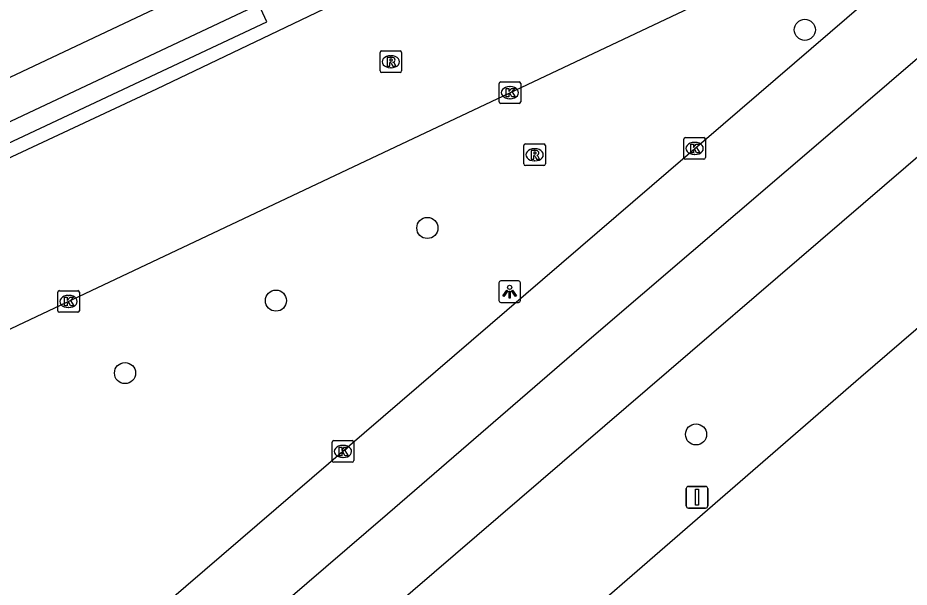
# Model space of a CAD drawing. Extents: x 159040 to 160094, y 381214 to 382518.
# Drawn here: x 159244 to 159285.29, y 381319.62 to 381345.97 of the extents above; entities that cross this region are included whole.
import ezdxf

# ---------------------------------------------------------------- set-up
doc = ezdxf.new("R2010")
doc.units = 0
for name, color, linetype in [('IMGEO_Boom', 7, 'Continuous'), ('IMGEO_Kolk', 7, 'Continuous'), ('IMGEO_Lichtpunt', 7, 'Continuous'), ('IMGEO_Rijbaan_lokaal_gesloten', 7, 'Continuous'), ('IMGEO_Rijbaan_regionaal_gesloten', 7, 'Continuous'), ('IMGEO_Rioolput', 7, 'Continuous'), ('IMGEO_Verkeersbordpaal', 7, 'Continuous'), ('IMGEO_Voetpad_open', 7, 'Continuous')]:
    doc.layers.add(name, color=color, linetype=linetype)

msp = doc.modelspace()

# ---------------------------------------------------------------- linework, layer by layer
at = {"layer": 'IMGEO_Boom'}
for centre in [(159280.453, 381345.417), (159262.967, 381336.246), (159255.952, 381332.88), (159248.964, 381329.526), (159275.414, 381326.687)]:
    msp.add_circle(centre, 0.489, dxfattribs=at)
at = {"layer": 'IMGEO_Kolk'}
for p, q in [((159266.291, 381342.082), (159266.291, 381342.934)), ((159266.366, 381343.008), (159267.218, 381343.008)), ((159266.779, 381342.788), (159266.804, 381342.788)), ((159267.292, 381342.934), (159267.292, 381342.082)), ((159267.218, 381342.008), (159266.366, 381342.008)), ((159266.802, 381342.228), (159266.777, 381342.228)), ((159274.847, 381339.501), (159274.847, 381340.353)), ((159274.922, 381340.427), (159275.774, 381340.427)), ((159275.335, 381340.207), (159275.36, 381340.207)), ((159275.848, 381340.353), (159275.848, 381339.501)), ((159275.774, 381339.427), (159274.922, 381339.427)), ((159275.358, 381339.647), (159275.333, 381339.647)), ((159245.846, 381332.416), (159245.846, 381333.268)), ((159245.921, 381333.342), (159246.773, 381333.342)), ((159246.847, 381333.268), (159246.847, 381332.416)), ((159246.334, 381333.122), (159246.359, 381333.122)), ((159246.773, 381332.342), (159245.921, 381332.342)), ((159246.357, 381332.562), (159246.332, 381332.562)), ((159258.557, 381325.473), (159258.557, 381326.325)), ((159258.632, 381326.399), (159259.484, 381326.399)), ((159259.045, 381326.179), (159259.07, 381326.179)), ((159259.558, 381326.325), (159259.558, 381325.473)), ((159259.484, 381325.399), (159258.632, 381325.399)), ((159259.068, 381325.619), (159259.043, 381325.619))]:
    msp.add_line(p, q, dxfattribs=at)
for points in [[(159266.291, 381342.082), (159266.291, 381342.934)], [(159266.366, 381343.008), (159267.218, 381343.008)], [(159266.612, 381342.708), (159266.735, 381342.708), (159266.735, 381342.557), (159266.865, 381342.708), (159267.029, 381342.708), (159266.883, 381342.557), (159267.036, 381342.308), (159266.884, 381342.308), (159266.799, 381342.472), (159266.735, 381342.405), (159266.735, 381342.308), (159266.612, 381342.308), (159266.612, 381342.708)], [(159267.292, 381342.934), (159267.292, 381342.082)], [(159267.218, 381342.008), (159266.366, 381342.008)], [(159274.847, 381339.501), (159274.847, 381340.353)], [(159274.922, 381340.427), (159275.774, 381340.427)], [(159275.848, 381340.353), (159275.848, 381339.501)], [(159275.168, 381340.127), (159275.291, 381340.127), (159275.291, 381339.976), (159275.421, 381340.127), (159275.585, 381340.127), (159275.439, 381339.976), (159275.592, 381339.727), (159275.44, 381339.727), (159275.355, 381339.891), (159275.291, 381339.824), (159275.291, 381339.727), (159275.168, 381339.727), (159275.168, 381340.127)], [(159275.774, 381339.427), (159274.922, 381339.427)], [(159245.846, 381332.416), (159245.846, 381333.268)], [(159245.921, 381333.342), (159246.773, 381333.342)], [(159246.847, 381333.268), (159246.847, 381332.416)], [(159246.167, 381333.042), (159246.29, 381333.042), (159246.29, 381332.891), (159246.42, 381333.042), (159246.584, 381333.042), (159246.438, 381332.891), (159246.591, 381332.642), (159246.439, 381332.642), (159246.354, 381332.806), (159246.29, 381332.739), (159246.29, 381332.642), (159246.167, 381332.642), (159246.167, 381333.042)], [(159246.773, 381332.342), (159245.921, 381332.342)], [(159258.557, 381325.473), (159258.557, 381326.325)], [(159258.632, 381326.399), (159259.484, 381326.399)], [(159259.558, 381326.325), (159259.558, 381325.473)], [(159258.878, 381326.099), (159259.001, 381326.099), (159259.001, 381325.948), (159259.131, 381326.099), (159259.295, 381326.099), (159259.149, 381325.948), (159259.302, 381325.699), (159259.15, 381325.699), (159259.065, 381325.863), (159259.001, 381325.796), (159259.001, 381325.699), (159258.878, 381325.699), (159258.878, 381326.099)], [(159259.484, 381325.399), (159258.632, 381325.399)]]:
    msp.add_lwpolyline(points, dxfattribs=at)
for centre, start, end in [((159266.368, 381342.932), 91.552, 178.448), ((159266.368, 381342.932), 91.552, 178.448), ((159267.216, 381342.932), 1.552, 88.448), ((159267.216, 381342.932), 1.552, 88.448), ((159266.368, 381342.084), 181.552, 268.448), ((159266.368, 381342.084), 181.552, 268.448), ((159267.216, 381342.084), 271.552, 358.448), ((159267.216, 381342.084), 271.552, 358.448), ((159274.924, 381340.351), 91.552, 178.448), ((159274.924, 381340.351), 91.552, 178.448), ((159275.772, 381340.351), 1.552, 88.448), ((159275.772, 381340.351), 1.552, 88.448), ((159274.924, 381339.503), 181.552, 268.448), ((159274.924, 381339.503), 181.552, 268.448), ((159275.772, 381339.503), 271.552, 358.448), ((159275.772, 381339.503), 271.552, 358.448), ((159245.923, 381333.266), 91.552, 178.448), ((159245.923, 381333.266), 91.552, 178.448), ((159246.771, 381333.266), 1.552, 88.448), ((159246.771, 381333.266), 1.552, 88.448), ((159245.923, 381332.418), 181.552, 268.448), ((159245.923, 381332.418), 181.552, 268.448), ((159246.771, 381332.418), 271.552, 358.448), ((159246.771, 381332.418), 271.552, 358.448), ((159258.634, 381326.323), 91.552, 178.448), ((159258.634, 381326.323), 91.552, 178.448), ((159259.482, 381326.323), 1.552, 88.448), ((159259.482, 381326.323), 1.552, 88.448), ((159258.634, 381325.475), 181.552, 268.448), ((159258.634, 381325.475), 181.552, 268.448), ((159259.482, 381325.475), 271.552, 358.448), ((159259.482, 381325.475), 271.552, 358.448)]:
    msp.add_arc(centre, 0.0765, start, end, dxfattribs=at)
for centre, major_axis, ratio, start_param, end_param in [((159266.778, 381342.508), (-0.387, 0.002), 0.722429, 4.712389, 7.853982), ((159266.803, 381342.508), (-0.39, 0.002), 0.717154, 1.570796, 4.712389), ((159275.334, 381339.927), (-0.387, 0.002), 0.722429, 4.712389, 7.853982), ((159275.359, 381339.927), (-0.39, 0.002), 0.717154, 1.570796, 4.712389), ((159246.333, 381332.842), (-0.387, 0.002), 0.722429, 4.712389, 7.853982), ((159246.358, 381332.842), (-0.39, 0.002), 0.717154, 1.570796, 4.712389), ((159259.044, 381325.899), (-0.387, 0.002), 0.722429, 4.712389, 7.853982), ((159259.069, 381325.899), (-0.39, 0.002), 0.717154, 1.570796, 4.712389)]:
    msp.add_ellipse(centre, major_axis=major_axis, ratio=ratio, start_param=start_param, end_param=end_param, dxfattribs=at)
at = {"layer": 'IMGEO_Lichtpunt'}
for p, q in [((159266.28, 381333.698), (159266.28, 381332.891)), ((159266.28, 381333.698), (159266.28, 381332.891)), ((159267.182, 381333.793), (159266.374, 381333.793)), ((159267.182, 381333.793), (159266.374, 381333.793)), ((159267.276, 381332.891), (159267.276, 381333.698)), ((159267.276, 381332.891), (159267.276, 381333.698)), ((159266.374, 381332.797), (159267.182, 381332.797)), ((159266.374, 381332.797), (159267.182, 381332.797))]:
    msp.add_line(p, q, dxfattribs=at)
for points in [[(159266.654, 381333.362), (159266.693, 381333.334), (159266.505, 381333.072), (159266.467, 381333.099), (159266.654, 381333.362)], [(159266.756, 381333.314), (159266.803, 381333.314), (159266.803, 381332.992), (159266.756, 381332.992), (159266.756, 381333.314)], [(159266.866, 381333.334), (159266.904, 381333.361), (159267.091, 381333.099), (159267.052, 381333.071), (159266.866, 381333.334)]]:
    msp.add_lwpolyline(points, dxfattribs=at)
msp.add_circle((159266.779, 381333.496), 0.0994, dxfattribs=at)
for centre, start, end in [((159266.374, 381333.698), 90, 180), ((159266.374, 381333.698), 90, 180), ((159267.182, 381333.698), 0, 90), ((159267.182, 381333.698), 0, 90), ((159266.374, 381332.891), 180, 270), ((159266.374, 381332.891), 180, 270), ((159267.182, 381332.891), 270, 0), ((159267.182, 381332.891), 270, 360)]:
    msp.add_arc(centre, 0.0946, start, end, dxfattribs=at)
at = {"layer": 'IMGEO_Rijbaan_lokaal_gesloten'}
for points in [[(159241.883, 381338.677), (159242.999, 381339.206), (159250.438, 381342.679), (159259.584, 381347.068), (159263.507, 381348.823), (159265.252, 381349.625), (159268.589, 381351.295)], [(159205.625, 381313.592), (159207.455, 381314.381), (159208.328, 381314.79), (159225.919, 381323.116), (159232.721, 381326.338), (159244.02, 381331.744), (159259.828, 381339.216), (159276.504, 381347.102), (159281.002, 381349.59)]]:
    msp.add_lwpolyline(points, dxfattribs=at)
at = {"layer": 'IMGEO_Rijbaan_regionaal_gesloten'}
for points in [[(159223.955, 381291.092), (159228.218, 381294.768), (159249.8, 381313.294), (159261.119, 381323.01), (159270.676, 381331.27), (159281.84, 381340.822), (159296.948, 381353.793), (159309.361, 381364.454), (159324.607, 381377.572), (159336.854, 381388.065), (159355.279, 381403.848), (159370.545, 381416.887), (159383.498, 381428.039), (159401.924, 381443.755), (159413.428, 381453.788), (159429.207, 381467.675), (159453.123, 381489.287), (159476.095, 381510.615), (159487.725, 381521.828), (159499.136, 381533.249), (159515.536, 381550.447), (159526.975, 381562.783)], [(159295.523, 381357.256), (159294.843, 381356.671), (159243.517, 381312.555), (159228.905, 381300.002), (159223.783, 381295.569), (159222.408, 381294.411)], [(159225.475, 381287.828), (159227.152, 381289.263), (159239.336, 381299.76), (159300.055, 381351.913)], [(159303.986, 381347.368), (159283.05, 381329.34), (159260.576, 381309.867), (159249.066, 381300.002), (159229.476, 381283.439), (159228.183, 381282.334)]]:
    msp.add_lwpolyline(points, dxfattribs=at)
at = {"layer": 'IMGEO_Rioolput'}
for p, q in [((159260.775, 381343.514), (159260.775, 381344.366)), ((159260.85, 381344.44), (159261.702, 381344.44)), ((159261.776, 381344.366), (159261.776, 381343.514)), ((159261.263, 381344.22), (159261.288, 381344.22)), ((159261.286, 381343.66), (159261.261, 381343.66)), ((159261.702, 381343.44), (159260.85, 381343.44)), ((159267.436, 381339.206), (159267.436, 381340.058)), ((159267.511, 381340.132), (159268.363, 381340.132)), ((159267.924, 381339.912), (159267.949, 381339.912)), ((159268.437, 381340.058), (159268.437, 381339.206)), ((159267.947, 381339.352), (159267.922, 381339.352)), ((159268.363, 381339.132), (159267.511, 381339.132))]:
    msp.add_line(p, q, dxfattribs=at)
for points in [[(159260.775, 381343.514), (159260.775, 381344.366)], [(159260.85, 381344.44), (159261.702, 381344.44)], [(159261.776, 381344.366), (159261.776, 381343.514)], [(159261.364, 381344.138), (159261.112, 381344.14), (159261.112, 381343.74)], [(159261.112, 381343.74), (159261.236, 381343.74), (159261.236, 381343.902), (159261.247, 381343.902)], [(159261.29, 381344.059), (159261.236, 381344.059), (159261.236, 381343.978)], [(159261.236, 381343.978), (159261.288, 381343.978)], [(159261.294, 381343.873), (159261.365, 381343.74), (159261.505, 381343.74), (159261.44, 381343.866)], [(159261.702, 381343.44), (159260.85, 381343.44)], [(159267.436, 381339.206), (159267.436, 381340.058)], [(159267.511, 381340.132), (159268.363, 381340.132)], [(159268.025, 381339.83), (159267.773, 381339.832), (159267.773, 381339.432)], [(159268.437, 381340.058), (159268.437, 381339.206)], [(159267.773, 381339.432), (159267.897, 381339.432), (159267.897, 381339.594), (159267.908, 381339.594)], [(159267.951, 381339.751), (159267.897, 381339.751), (159267.897, 381339.67)], [(159267.897, 381339.67), (159267.949, 381339.67)], [(159267.955, 381339.565), (159268.026, 381339.432), (159268.166, 381339.432), (159268.101, 381339.558)], [(159268.363, 381339.132), (159267.511, 381339.132)]]:
    msp.add_lwpolyline(points, dxfattribs=at)
for centre, radius, start, end in [((159260.852, 381344.364), 0.0765, 91.552, 178.448), ((159260.852, 381344.364), 0.0765, 91.552, 178.448), ((159261.7, 381344.364), 0.0765, 1.552, 88.448), ((159261.7, 381344.364), 0.0765, 1.552, 88.448), ((159261.246, 381343.849), 0.0533, 26.0293, 88.6989), ((159261.272, 381344.167), 0.19, 274.7715, 282.9687), ((159261.296, 381343.963), 0.0964, 77.0061, 93.1865), ((159261.31, 381344.02), 0.0378, 276.6634, 79.6772), ((159261.363, 381344.028), 0.109, 350.3612, 89.416), ((159261.361, 381344.028), 0.112, 277.5842, 350.9817), ((159261.345, 381343.813), 0.108, 29.5134, 73.7905), ((159260.852, 381343.516), 0.0765, 181.552, 268.448), ((159260.852, 381343.516), 0.0765, 181.552, 268.448), ((159261.7, 381343.516), 0.0765, 271.552, 358.448), ((159261.7, 381343.516), 0.0765, 271.552, 358.448), ((159267.513, 381340.056), 0.0765, 91.552, 178.448), ((159267.513, 381340.056), 0.0765, 91.552, 178.448), ((159268.024, 381339.72), 0.109, 350.3612, 89.416), ((159268.361, 381340.056), 0.0765, 1.552, 88.448), ((159268.361, 381340.056), 0.0765, 1.552, 88.448), ((159267.907, 381339.541), 0.0533, 26.0293, 88.6989), ((159267.933, 381339.859), 0.19, 274.7715, 282.9687), ((159267.957, 381339.655), 0.0964, 77.0061, 93.1865), ((159267.971, 381339.712), 0.0378, 276.6634, 79.6772), ((159268.022, 381339.72), 0.112, 277.5842, 350.9817), ((159268.006, 381339.505), 0.108, 29.5134, 73.7905), ((159267.513, 381339.208), 0.0765, 181.552, 268.448), ((159267.513, 381339.208), 0.0765, 181.552, 268.448), ((159268.361, 381339.208), 0.0765, 271.552, 358.448), ((159268.361, 381339.208), 0.0765, 271.552, 358.448)]:
    msp.add_arc(centre, radius, start, end, dxfattribs=at)
for centre, major_axis, ratio, start_param, end_param in [((159261.262, 381343.94), (-0.387, 0.002), 0.722429, 4.712389, 7.853982), ((159261.287, 381343.94), (-0.39, 0.002), 0.717154, 1.570796, 4.712389), ((159267.923, 381339.632), (-0.387, 0.002), 0.722429, 4.712389, 7.853982), ((159267.948, 381339.632), (-0.39, 0.002), 0.717154, 1.570796, 4.712389)]:
    msp.add_ellipse(centre, major_axis=major_axis, ratio=ratio, start_param=start_param, end_param=end_param, dxfattribs=at)
at = {"layer": 'IMGEO_Verkeersbordpaal'}
for p, q in [((159274.963, 381323.381), (159274.963, 381324.181)), ((159274.963, 381324.181), (159274.963, 381323.381)), ((159275.063, 381324.281), (159275.853, 381324.281)), ((159275.853, 381324.281), (159275.063, 381324.281)), ((159275.953, 381324.181), (159275.953, 381323.381)), ((159275.953, 381323.381), (159275.953, 381324.181)), ((159275.853, 381323.281), (159275.063, 381323.281)), ((159275.063, 381323.281), (159275.853, 381323.281))]:
    msp.add_line(p, q, dxfattribs=at)
msp.add_lwpolyline([(159275.383, 381324.156), (159275.533, 381324.156), (159275.533, 381323.406), (159275.383, 381323.406), (159275.383, 381324.156)], dxfattribs=at)
for centre, start, end in [((159275.063, 381324.181), 90, 180), ((159275.063, 381324.181), 90, 180), ((159275.853, 381324.181), 0, 90), ((159275.853, 381324.181), 360, 90), ((159275.063, 381323.381), 180, 270), ((159275.063, 381323.381), 180, 270), ((159275.853, 381323.381), 270, 0), ((159275.853, 381323.381), 270, 0)]:
    msp.add_arc(centre, 0.1, start, end, dxfattribs=at)
at = {"layer": 'IMGEO_Voetpad_open'}
for points in [[(159279.522, 381361.378), (159273.546, 381357.821), (159271.62, 381356.674), (159265.823, 381353.699), (159204.502, 381324.76)], [(159242.338, 381340.559), (159242.727, 381339.778), (159255.527, 381345.783), (159255.163, 381346.588), (159242.338, 381340.559)]]:
    msp.add_lwpolyline(points, dxfattribs=at)

doc.saveas('drawing.dxf')
